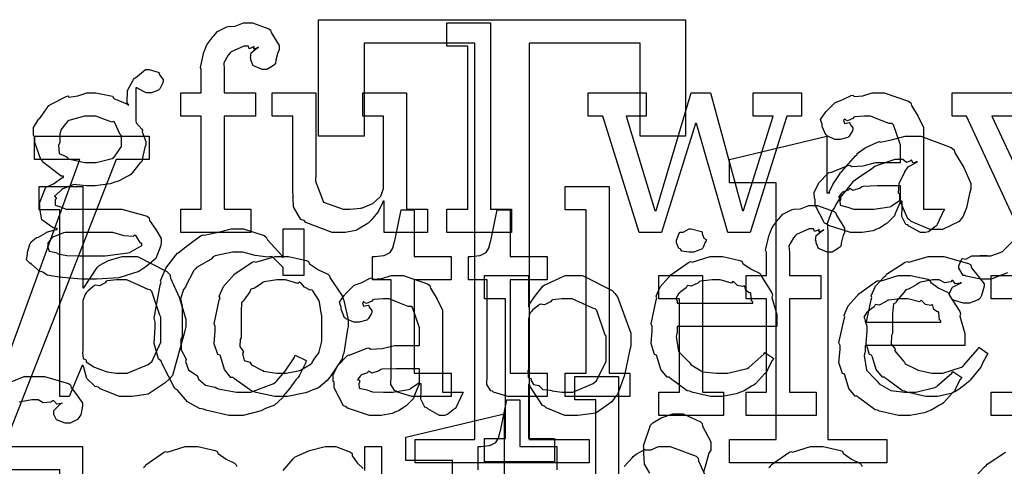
# Model space of a CAD drawing. Extents: x 0 to 8.5, y 0 to 11.
# Tile 293 of 379: x 3.015 to 3.601, y 6.994 to 7.26. Entities that reach past the tile are written whole.
import ezdxf

# ---------------------------------------------------------------- set-up
doc = ezdxf.new("R2010")
doc.units = 0
doc.layers.get('0').update_dxf_attribs({"linetype": 'CONTINUOUS'})

msp = doc.modelspace()

# ---------------------------------------------------------------- linework, layer by layer
at = {"color": 0}
for points in [[(3.11111, 7.14708), (3.12326, 7.14708), (3.12326, 7.20264), (3.11111, 7.20264), (3.11111, 7.21653), (3.12326, 7.21653), (3.12326, 7.23042), (3.12278, 7.23144), (3.12489, 7.24067), (3.12522, 7.24149), (3.12522, 7.24149), (3.12668, 7.24496), (3.13026, 7.24978), (3.13086, 7.25037), (3.13086, 7.25037), (3.13308, 7.25287), (3.13851, 7.25569), (3.13932, 7.25603), (3.13938, 7.25586), (3.1435, 7.25618), (3.14849, 7.25819), (3.15018, 7.25819), (3.15375, 7.25819), (3.16363, 7.25461), (3.1645, 7.25385), (3.16488, 7.25239), (3.16971, 7.24457), (3.16971, 7.24192), (3.169, 7.2405), (3.16775, 7.23579), (3.16758, 7.23389), (3.16732, 7.23346), (3.16624, 7.23269), (3.16233, 7.23042), (3.16103, 7.23042), (3.1595, 7.23042), (3.15533, 7.23204), (3.15494, 7.23236), (3.15424, 7.23247), (3.15278, 7.236), (3.15278, 7.23714), (3.15256, 7.23725), (3.15294, 7.24029), (3.15657, 7.24322), (3.15733, 7.24343), (3.15733, 7.24365), (3.15674, 7.24322), (3.15457, 7.24235), (3.15474, 7.24408), (3.15474, 7.24408), (3.15419, 7.24354), (3.15186, 7.24257), (3.15136, 7.24431), (3.15126, 7.24431), (3.1486, 7.24431), (3.14122, 7.24089), (3.14063, 7.24018), (3.13938, 7.23893), (3.13667, 7.23421), (3.13693, 7.23025), (3.13693, 7.22889), (3.13693, 7.21653), (3.1556, 7.21653), (3.1556, 7.20264), (3.13693, 7.20264), (3.13693, 7.14708), (3.15278, 7.14708), (3.15278, 7.13319), (3.11111, 7.13319), (3.11111, 7.14708)], [(3.25065, 7.00999), (3.28624, 7.00999), (3.28624, 7.2461), (3.22026, 7.2461), (3.22026, 7.19054), (3.19314, 7.19054), (3.19314, 7.25999), (3.41146, 7.25999), (3.41146, 7.19054), (3.38456, 7.19054), (3.38456, 7.2461), (3.31858, 7.2461), (3.31858, 7.00999), (3.35417, 7.00999), (3.35417, 6.9961), (3.25065, 6.9961), (3.25065, 7.00999)], [(3.26953, 7.14708), (3.2819, 7.14708), (3.2819, 7.24431), (3.26953, 7.24431), (3.26953, 7.25819), (3.29557, 7.25819), (3.29557, 7.14708), (3.30794, 7.14708), (3.30794, 7.13319), (3.26953, 7.13319), (3.26953, 7.14708)], [(3.05647, 7.10542), (3.05225, 7.10542), (3.04069, 7.1065), (3.03956, 7.10672), (3.03754, 7.10682), (3.03162, 7.10796), (3.02897, 7.10965), (3.02826, 7.10997), (3.0274, 7.10992), (3.02229, 7.11447), (3.02197, 7.11496), (3.02149, 7.11486), (3.01938, 7.11697), (3.02001, 7.12039), (3.02001, 7.12147), (3.01986, 7.12153), (3.02126, 7.12608), (3.02154, 7.12646), (3.02154, 7.12646), (3.02214, 7.12765), (3.02501, 7.1301), (3.02544, 7.13038), (3.02544, 7.13038), (3.02653, 7.13049), (3.03054, 7.13297), (3.03108, 7.13319), (3.03125, 7.1334), (3.03706, 7.13504), (3.0376, 7.13514), (3.0376, 7.13558), (3.03515, 7.13596), (3.02838, 7.14074), (3.02718, 7.14763), (3.02718, 7.1499), (3.02713, 7.15082), (3.0306, 7.15989), (3.03131, 7.16054), (3.03142, 7.16038), (3.03537, 7.16217), (3.04031, 7.16575), (3.04129, 7.16596), (3.04129, 7.16683), (3.03993, 7.16689), (3.02968, 7.17475), (3.02892, 7.17572), (3.02794, 7.17671), (3.02436, 7.1869), (3.02436, 7.19026), (3.02354, 7.19103), (3.02349, 7.19586), (3.02632, 7.20036), (3.02675, 7.20111), (3.02713, 7.20096), (3.03271, 7.20882), (3.03347, 7.20936), (3.03364, 7.20942), (3.04292, 7.21431), (3.04389, 7.21457), (3.0446, 7.21392), (3.04981, 7.21457), (3.05528, 7.21653), (3.05713, 7.21653), (3.06049, 7.21653), (3.06961, 7.21474), (3.07058, 7.21436), (3.07135, 7.21306), (3.07949, 7.20969), (3.08014, 7.20915), (3.07915, 7.21044), (3.07949, 7.21789), (3.08301, 7.22439), (3.08361, 7.22521), (3.0841, 7.22537), (3.09022, 7.23042), (3.09229, 7.23042), (3.09229, 7.23042), (3.09771, 7.22879), (3.09814, 7.22846), (3.09842, 7.22721), (3.10075, 7.22444), (3.10075, 7.22347), (3.10038, 7.22239), (3.09874, 7.21881), (3.09836, 7.21847), (3.09782, 7.21799), (3.09364, 7.21653), (3.09229, 7.21653), (3.0905, 7.21653), (3.0855, 7.21892), (3.08512, 7.21935), (3.08447, 7.21935), (3.08447, 7.19982), (3.08458, 7.19857), (3.08806, 7.19476), (3.08838, 7.19417), (3.08817, 7.19319), (3.09033, 7.18744), (3.09033, 7.18549), (3.08974, 7.18392), (3.08865, 7.17882), (3.08817, 7.17606), (3.08772, 7.17529), (3.08686, 7.17453), (3.08154, 7.16803), (3.08078, 7.16749), (3.07921, 7.16656), (3.07443, 7.16396), (3.07135, 7.16303), (3.07036, 7.16271), (3.06917, 7.16228), (3.06011, 7.16097), (3.05713, 7.16097), (3.05496, 7.16097), (3.0491, 7.16174), (3.04844, 7.16183), (3.04704, 7.16163), (3.04101, 7.15918), (3.04042, 7.15881), (3.03928, 7.15793), (3.03608, 7.15489), (3.03694, 7.15375), (3.03694, 7.15338), (3.0364, 7.15272), (3.03646, 7.14958), (3.03965, 7.14865), (3.04021, 7.14839), (3.04021, 7.14839), (3.04275, 7.14725), (3.04878, 7.14708), (3.05083, 7.14708), (3.07058, 7.14708), (3.07601, 7.14708), (3.0911, 7.14296), (3.09229, 7.14208), (3.09261, 7.14051), (3.09636, 7.13499), (3.09944, 7.12978), (3.09944, 7.12799), (3.09918, 7.1256), (3.09631, 7.11778), (3.09039, 7.11274), (3.0886, 7.11171), (3.08626, 7.11014), (3.07433, 7.10622), (3.06093, 7.10542), (3.05647, 7.10542)], [(3.20692, 7.13319), (3.20133, 7.13319), (3.18565, 7.13917), (3.18457, 7.14035), (3.18257, 7.141), (3.17822, 7.14865), (3.17785, 7.15907), (3.17785, 7.16249), (3.17785, 7.20264), (3.16547, 7.20264), (3.16547, 7.21653), (3.19151, 7.21653), (3.19151, 7.16792), (3.19125, 7.1639), (3.19613, 7.15142), (3.20779, 7.14708), (3.21169, 7.14708), (3.21169, 7.14708), (3.21826, 7.14785), (3.21886, 7.14794), (3.21924, 7.14806), (3.22487, 7.15028), (3.22538, 7.15056), (3.22538, 7.15056), (3.22982, 7.15446), (3.23014, 7.15489), (3.23014, 7.15489), (3.23188, 7.15944), (3.23188, 7.16097), (3.23188, 7.20264), (3.21951, 7.20264), (3.21951, 7.21653), (3.24556, 7.21653), (3.24556, 7.14708), (3.25792, 7.14708), (3.25792, 7.13319), (3.2321, 7.13319), (3.2321, 7.15186), (3.23144, 7.15186), (3.23118, 7.15099), (3.22874, 7.14594), (3.2284, 7.14535), (3.22738, 7.14426), (3.22444, 7.14068), (3.22353, 7.1396), (3.22319, 7.13926), (3.22206, 7.13835), (3.21669, 7.13525), (3.21604, 7.13493), (3.21533, 7.1345), (3.20899, 7.13319), (3.20692, 7.13319)], [(3.36231, 7.20264), (3.35363, 7.20264), (3.35363, 7.21653), (3.38813, 7.21653), (3.38813, 7.20264), (3.37619, 7.20264), (3.39333, 7.14643), (3.39399, 7.14643), (3.41482, 7.21653), (3.42632, 7.21653), (3.44542, 7.14643), (3.44607, 7.14643), (3.46365, 7.20264), (3.45171, 7.20264), (3.45171, 7.21653), (3.48058, 7.21653), (3.48058, 7.20264), (3.4719, 7.20264), (3.44997, 7.13319), (3.43674, 7.13319), (3.41808, 7.19808), (3.41743, 7.19808), (3.39725, 7.13319), (3.384, 7.13319), (3.36231, 7.20264)], [(3.51438, 7.13319), (3.50965, 7.13319), (3.49664, 7.13753), (3.4955, 7.1384), (3.49425, 7.13889), (3.48876, 7.14963), (3.48876, 7.15315), (3.48822, 7.15343), (3.48817, 7.15733), (3.4904, 7.16183), (3.49072, 7.16249), (3.49061, 7.1626), (3.49669, 7.16878), (3.49744, 7.16922), (3.49794, 7.169), (3.50814, 7.17313), (3.50939, 7.17333), (3.51053, 7.17258), (3.51736, 7.17296), (3.52468, 7.17486), (3.52718, 7.17486), (3.53956, 7.17486), (3.53956, 7.18528), (3.53922, 7.18582), (3.53537, 7.19738), (3.53456, 7.19808), (3.53271, 7.19808), (3.52692, 7.20036), (3.52154, 7.20264), (3.51981, 7.20264), (3.51779, 7.20264), (3.51238, 7.2021), (3.51178, 7.20199), (3.51112, 7.20122), (3.50797, 7.19982), (3.50624, 7.20085), (3.50592, 7.20068), (3.50592, 7.20047), (3.50564, 7.20014), (3.50618, 7.19819), (3.50906, 7.19874), (3.50939, 7.19851), (3.50956, 7.1976), (3.51112, 7.19553), (3.51112, 7.19482), (3.51085, 7.19385), (3.50896, 7.1906), (3.50851, 7.19026), (3.50808, 7.18989), (3.50353, 7.18875), (3.50201, 7.18875), (3.50037, 7.18875), (3.49593, 7.19075), (3.4955, 7.19114), (3.49496, 7.19135), (3.49289, 7.1964), (3.49289, 7.19808), (3.49274, 7.19808), (3.49186, 7.20053), (3.49468, 7.20449), (3.49507, 7.20503), (3.49533, 7.2054), (3.50049, 7.21044), (3.50114, 7.21089), (3.50114, 7.21083), (3.50483, 7.21218), (3.51014, 7.21479), (3.51112, 7.215), (3.51183, 7.21425), (3.51704, 7.21463), (3.52268, 7.21653), (3.52458, 7.21653), (3.52983, 7.21653), (3.54432, 7.21149), (3.54563, 7.21044), (3.54606, 7.20882), (3.55007, 7.20231), (3.55322, 7.19575), (3.55322, 7.19353), (3.55322, 7.14708), (3.5656, 7.14708), (3.56515, 7.14615), (3.56131, 7.13803), (3.56082, 7.13732), (3.55963, 7.1365), (3.55621, 7.13374), (3.55442, 7.13319), (3.55387, 7.13319), (3.55138, 7.13319), (3.54443, 7.13699), (3.54389, 7.13775), (3.54269, 7.13813), (3.54025, 7.14274), (3.54042, 7.14844), (3.54042, 7.15033), (3.54042, 7.15186), (3.53956, 7.15186), (3.53901, 7.15087), (3.53662, 7.14529), (3.53629, 7.14469), (3.53597, 7.14324), (3.53201, 7.13926), (3.53153, 7.13883), (3.53039, 7.13813), (3.52696, 7.1359), (3.52485, 7.13499), (3.52414, 7.13471), (3.52328, 7.13433), (3.5166, 7.13319), (3.51438, 7.13319)], [(3.05735, 7.17486), (3.06076, 7.17486), (3.07026, 7.1774), (3.07101, 7.1779), (3.07156, 7.17822), (3.07579, 7.18451), (3.07579, 7.18658), (3.07579, 7.19092), (3.07514, 7.19168), (3.07178, 7.19889), (3.07101, 7.19937), (3.07004, 7.19906), (3.06049, 7.20264), (3.05735, 7.20264), (3.05393, 7.20264), (3.04443, 7.19993), (3.04368, 7.19937), (3.04275, 7.19814), (3.03982, 7.19444), (3.03911, 7.19185), (3.03911, 7.19092), (3.03911, 7.18658), (3.03842, 7.18533), (3.03868, 7.18024), (3.04292, 7.17844), (3.04368, 7.1779), (3.04417, 7.17714), (3.05404, 7.17486), (3.05735, 7.17486)], [(3.43767, 7.00999), (3.46544, 7.00999), (3.46544, 7.16276), (3.43767, 7.16276), (3.43767, 7.17665), (3.49561, 7.19054), (3.49561, 7.1569), (3.49735, 7.1569), (3.49701, 7.15728), (3.49914, 7.16194), (3.50319, 7.16786), (3.50385, 7.16883), (3.50439, 7.16938), (3.51264, 7.17893), (3.51361, 7.17969), (3.51361, 7.18028), (3.51844, 7.18375), (3.52576, 7.18707), (3.52707, 7.1875), (3.52746, 7.18713), (3.53407, 7.18842), (3.54232, 7.19054), (3.54508, 7.19054), (3.55165, 7.19054), (3.56972, 7.18386), (3.57135, 7.18251), (3.57189, 7.18072), (3.57715, 7.17199), (3.58132, 7.16249), (3.58132, 7.15929), (3.58051, 7.15657), (3.57867, 7.14789), (3.57661, 7.14258), (3.57568, 7.1415), (3.57438, 7.13986), (3.56446, 7.13499), (3.56114, 7.13499), (3.55707, 7.13499), (3.54585, 7.13986), (3.54486, 7.14085), (3.54378, 7.14133), (3.53901, 7.1524), (3.53901, 7.15603), (3.53825, 7.15679), (3.53863, 7.16237), (3.5415, 7.16824), (3.54204, 7.16906), (3.54194, 7.16911), (3.544, 7.17242), (3.54872, 7.17503), (3.54943, 7.17513), (3.54943, 7.17578), (3.54904, 7.17529), (3.54704, 7.17453), (3.54606, 7.17643), (3.54574, 7.17643), (3.54546, 7.17589), (3.54297, 7.17492), (3.54081, 7.17665), (3.5401, 7.17665), (3.53614, 7.17665), (3.52556, 7.17324), (3.52425, 7.17253), (3.52225, 7.17106), (3.51579, 7.16683), (3.51118, 7.16342), (3.51014, 7.16233), (3.50851, 7.16026), (3.50358, 7.15408), (3.50082, 7.14958), (3.50017, 7.14822), (3.49869, 7.14606), (3.49576, 7.13857), (3.49625, 7.13379), (3.49625, 7.13217), (3.49625, 7.00999), (3.53142, 7.00999), (3.53142, 6.9961), (3.43767, 6.9961), (3.43767, 7.00999)], [(3.52024, 7.14708), (3.52365, 7.14708), (3.53293, 7.14854), (3.5339, 7.14882), (3.53386, 7.14899), (3.53956, 7.15278), (3.53956, 7.15403), (3.53956, 7.16097), (3.52869, 7.16097), (3.52567, 7.16097), (3.51736, 7.16064), (3.51654, 7.16054), (3.51546, 7.15967), (3.51118, 7.15831), (3.50939, 7.1594), (3.50896, 7.15924), (3.50857, 7.15842), (3.50504, 7.15728), (3.50483, 7.15707), (3.50424, 7.15647), (3.50265, 7.1544), (3.50375, 7.15414), (3.50375, 7.15403), (3.50375, 7.1525), (3.50336, 7.15207), (3.50364, 7.14947), (3.50732, 7.14865), (3.50808, 7.14839), (3.50808, 7.14839), (3.51156, 7.14725), (3.51807, 7.14708), (3.52024, 7.14708)], [(3.07894, 7.03569), (3.07476, 7.03569), (3.06326, 7.04025), (3.06222, 7.04113), (3.06028, 7.04156), (3.05528, 7.04644), (3.05354, 7.0529), (3.05311, 7.05414), (3.05246, 7.05414), (3.04465, 7.03569), (3.03922, 7.03569), (3.03922, 7.14681), (3.02686, 7.14681), (3.02686, 7.16069), (3.0529, 7.16069), (3.0529, 7.10037), (3.05354, 7.10037), (3.05376, 7.10092), (3.06142, 7.11253), (3.06244, 7.11339), (3.0625, 7.11367), (3.06819, 7.1166), (3.07622, 7.11903), (3.07894, 7.11903), (3.08535, 7.11903), (3.10292, 7.11003), (3.10454, 7.10818), (3.10508, 7.10618), (3.11014, 7.09478), (3.1141, 7.08176), (3.1141, 7.07736), (3.11339, 7.074), (3.10613, 7.04818), (3.10454, 7.04633), (3.10189, 7.04368), (3.09179, 7.03706), (3.08214, 7.03569), (3.07894, 7.03569)], [(3.33996, 7.04958), (3.35232, 7.04958), (3.35232, 7.14681), (3.33996, 7.14681), (3.33996, 7.16069), (3.366, 7.16069), (3.366, 7.04958), (3.37836, 7.04958), (3.37836, 7.03569), (3.33996, 7.03569), (3.33996, 7.04958)], [(3.44754, 7.03831), (3.45969, 7.03831), (3.45969, 7.09386), (3.44754, 7.09386), (3.44754, 7.10775), (3.45969, 7.10775), (3.45969, 7.12164), (3.45921, 7.12267), (3.46132, 7.13189), (3.46164, 7.13271), (3.46164, 7.13271), (3.46311, 7.13618), (3.46669, 7.141), (3.46729, 7.1416), (3.46729, 7.1416), (3.46951, 7.1441), (3.47493, 7.14692), (3.47575, 7.14725), (3.47581, 7.14708), (3.47993, 7.1474), (3.48492, 7.14942), (3.4866, 7.14942), (3.49018, 7.14942), (3.50006, 7.14583), (3.50092, 7.14507), (3.50131, 7.14361), (3.50612, 7.13579), (3.50612, 7.13314), (3.50543, 7.13172), (3.50418, 7.12701), (3.50401, 7.12511), (3.50375, 7.12468), (3.50265, 7.12392), (3.49875, 7.12164), (3.49744, 7.12164), (3.49593, 7.12164), (3.49175, 7.12326), (3.49137, 7.12358), (3.49067, 7.12369), (3.48921, 7.12722), (3.48921, 7.12836), (3.48899, 7.12847), (3.48936, 7.13151), (3.493, 7.13444), (3.49376, 7.13465), (3.49376, 7.13488), (3.49317, 7.13444), (3.491, 7.13357), (3.49115, 7.13531), (3.49115, 7.13531), (3.49061, 7.13476), (3.48828, 7.13379), (3.48779, 7.13553), (3.48768, 7.13553), (3.48503, 7.13553), (3.47765, 7.13211), (3.47706, 7.1314), (3.47581, 7.13015), (3.4731, 7.12543), (3.47336, 7.12147), (3.47336, 7.12011), (3.47336, 7.10775), (3.49203, 7.10775), (3.49203, 7.09386), (3.47336, 7.09386), (3.47336, 7.03831), (3.48921, 7.03831), (3.48921, 7.02442), (3.44754, 7.02442), (3.44754, 7.03831)], [(3.25174, 7.03569), (3.24869, 7.03569), (3.24013, 7.03825), (3.23958, 7.03874), (3.23856, 7.03901), (3.23617, 7.04269), (3.23633, 7.0479), (3.23633, 7.04958), (3.23633, 7.10514), (3.22526, 7.10514), (3.22526, 7.11903), (3.22678, 7.11903), (3.22678, 7.11903), (3.23188, 7.11957), (3.23221, 7.11968), (3.23253, 7.11974), (3.23546, 7.12125), (3.23568, 7.12142), (3.23568, 7.12142), (3.23731, 7.12397), (3.23742, 7.12424), (3.23742, 7.12424), (3.23839, 7.12799), (3.2385, 7.12836), (3.2424, 7.14681), (3.25, 7.14681), (3.25, 7.11903), (3.27214, 7.11903), (3.27214, 7.10514), (3.25, 7.10514), (3.25, 7.04958), (3.27214, 7.04958), (3.27214, 7.03569), (3.27115, 7.03569), (3.26893, 7.03569), (3.26824, 7.03569), (3.26699, 7.03569), (3.26417, 7.03569), (3.26324, 7.03569), (3.26183, 7.03569), (3.25863, 7.03569), (3.2576, 7.03569), (3.25612, 7.03569), (3.25282, 7.03569), (3.25174, 7.03569)], [(3.30886, 7.03569), (3.30583, 7.03569), (3.29725, 7.03825), (3.29671, 7.03874), (3.29568, 7.03901), (3.29329, 7.04269), (3.29346, 7.0479), (3.29346, 7.04958), (3.29346, 7.10514), (3.28239, 7.10514), (3.28239, 7.11903), (3.2839, 7.11903), (3.2839, 7.11903), (3.28901, 7.11957), (3.28933, 7.11968), (3.28965, 7.11974), (3.29258, 7.12125), (3.29281, 7.12142), (3.29281, 7.12142), (3.29443, 7.12397), (3.29454, 7.12424), (3.29454, 7.12424), (3.29551, 7.12799), (3.29563, 7.12836), (3.29953, 7.14681), (3.30713, 7.14681), (3.30713, 7.11903), (3.32926, 7.11903), (3.32926, 7.10514), (3.30713, 7.10514), (3.30713, 7.04958), (3.32926, 7.04958), (3.32926, 7.03569), (3.32829, 7.03569), (3.32607, 7.03569), (3.32536, 7.03569), (3.32411, 7.03569), (3.32129, 7.03569), (3.32036, 7.03569), (3.31896, 7.03569), (3.31575, 7.03569), (3.31472, 7.03569), (3.31326, 7.03569), (3.30994, 7.03569), (3.30886, 7.03569)], [(3.03217, 7.12582), (3.03185, 7.12517), (3.03288, 7.12224), (3.03683, 7.12131), (3.03782, 7.12104), (3.03788, 7.12061), (3.04324, 7.11951), (3.05089, 7.11931), (3.05344, 7.11931), (3.06125, 7.11931), (3.06614, 7.11931), (3.07958, 7.12115), (3.08078, 7.12147), (3.08094, 7.12164), (3.08794, 7.1256), (3.08794, 7.1269), (3.08746, 7.12679), (3.08431, 7.1314), (3.08361, 7.13167), (3.08274, 7.13092), (3.07742, 7.13129), (3.07064, 7.13319), (3.06842, 7.13319), (3.04237, 7.13319), (3.04129, 7.13303), (3.03494, 7.13049), (3.03456, 7.13015), (3.03386, 7.12935), (3.03174, 7.12679), (3.03217, 7.12608), (3.03217, 7.12582)], [(3.14481, 7.02442), (3.13976, 7.02442), (3.12614, 7.0275), (3.12463, 7.0281), (3.12235, 7.02849), (3.11518, 7.03239), (3.11046, 7.03797), (3.10943, 7.03917), (3.10769, 7.04036), (3.10004, 7.05507), (3.09944, 7.05675), (3.09787, 7.05811), (3.09532, 7.06722), (3.09597, 7.07682), (3.09597, 7.07997), (3.09526, 7.08225), (3.09885, 7.10194), (3.09944, 7.10363), (3.09907, 7.10454), (3.10221, 7.11199), (3.10818, 7.11985), (3.10921, 7.12099), (3.1096, 7.1211), (3.11518, 7.1256), (3.12289, 7.13124), (3.1244, 7.13183), (3.12511, 7.13162), (3.1326, 7.13336), (3.14106, 7.13553), (3.14393, 7.13553), (3.14844, 7.13553), (3.16075, 7.1314), (3.16194, 7.13053), (3.16276, 7.12901), (3.17111, 7.11979), (3.1715, 7.1186), (3.17215, 7.1186), (3.17215, 7.13553), (3.18431, 7.13553), (3.18431, 7.10775), (3.17215, 7.10775), (3.17215, 7.11208), (3.17204, 7.11247), (3.16596, 7.1186), (3.16476, 7.11903), (3.16292, 7.11854), (3.15543, 7.11957), (3.14811, 7.12164), (3.14567, 7.12164), (3.14187, 7.12164), (3.13157, 7.11931), (3.13049, 7.11882), (3.12929, 7.11746), (3.1205, 7.11242), (3.11985, 7.11165), (3.11882, 7.11057), (3.11431, 7.10189), (3.11399, 7.10081), (3.11279, 7.09944), (3.11094, 7.09369), (3.11203, 7.08946), (3.11203, 7.088), (3.11203, 7.07129), (3.11117, 7.06967), (3.11128, 7.06342), (3.11399, 7.05865), (3.11442, 7.05761), (3.11388, 7.05653), (3.11572, 7.05149), (3.12061, 7.04818), (3.12136, 7.04742), (3.12164, 7.04601), (3.12582, 7.04243), (3.13157, 7.04113), (3.13265, 7.04069), (3.13346, 7.0401), (3.14421, 7.03831), (3.14785, 7.03831), (3.15283, 7.03831), (3.16644, 7.0434), (3.16781, 7.04438), (3.16824, 7.04492), (3.17333, 7.05072), (3.17871, 7.05865), (3.17931, 7.06022), (3.18582, 7.05697), (3.18549, 7.05578), (3.18158, 7.04785), (3.18104, 7.04699), (3.17969, 7.04546), (3.176, 7.04069), (3.17344, 7.03743), (3.17258, 7.03657), (3.1716, 7.03478), (3.16683, 7.03039), (3.16162, 7.02854), (3.16043, 7.02789), (3.15896, 7.02701), (3.14833, 7.02442), (3.14481, 7.02442)], [(3.41499, 7.12164), (3.41357, 7.12164), (3.4094, 7.12213), (3.40858, 7.12332), (3.40826, 7.12358), (3.4075, 7.12375), (3.40608, 7.12722), (3.40608, 7.12836), (3.40608, 7.12879), (3.40608, 7.12879), (3.40788, 7.13325), (3.40826, 7.13357), (3.40826, 7.13357), (3.41021, 7.13357), (3.41379, 7.13553), (3.41499, 7.13553), (3.41499, 7.13553), (3.42111, 7.1339), (3.4215, 7.13357), (3.42139, 7.13271), (3.42247, 7.12989), (3.42389, 7.12907), (3.42389, 7.12879), (3.42389, 7.12836), (3.42333, 7.12761), (3.42215, 7.12494), (3.42171, 7.12381), (3.4215, 7.12358), (3.42057, 7.1231), (3.41635, 7.12164), (3.41499, 7.12164)], [(3.17117, 7.03569), (3.1671, 7.03569), (3.15608, 7.03808), (3.15489, 7.03851), (3.15338, 7.03879), (3.14318, 7.04611), (3.14231, 7.04699), (3.141, 7.04699), (3.13726, 7.05171), (3.13493, 7.05897), (3.1345, 7.06022), (3.13325, 7.0606), (3.13103, 7.067), (3.13167, 7.07482), (3.13167, 7.07736), (3.13103, 7.07894), (3.134, 7.09304), (3.1345, 7.09429), (3.13406, 7.09538), (3.1365, 7.10113), (3.14144, 7.10667), (3.14231, 7.10753), (3.14279, 7.10829), (3.15365, 7.11556), (3.15489, 7.116), (3.15588, 7.11561), (3.16732, 7.11903), (3.17117, 7.11903), (3.17518, 7.11903), (3.18599, 7.11654), (3.18722, 7.116), (3.18782, 7.11464), (3.19303, 7.11111), (3.19874, 7.10851), (3.1996, 7.10753), (3.19993, 7.10644), (3.20714, 7.0956), (3.20763, 7.09429), (3.20811, 7.09278), (3.21067, 7.08122), (3.21067, 7.07736), (3.21039, 7.07579), (3.20811, 7.06153), (3.20763, 7.06022), (3.20714, 7.05811), (3.20047, 7.04796), (3.1996, 7.04699), (3.19829, 7.04525), (3.19319, 7.04075), (3.18842, 7.03907), (3.18722, 7.03851), (3.18533, 7.03782), (3.17469, 7.03569), (3.17117, 7.03569)], [(3.4305, 7.03569), (3.42638, 7.03569), (3.41521, 7.03825), (3.41401, 7.03874), (3.4126, 7.03901), (3.40267, 7.04633), (3.40186, 7.04719), (3.40067, 7.04715), (3.39692, 7.05176), (3.39469, 7.05897), (3.39426, 7.06022), (3.39301, 7.0606), (3.391, 7.06711), (3.39165, 7.07482), (3.39165, 7.07736), (3.391, 7.07894), (3.39399, 7.09304), (3.39447, 7.09429), (3.39404, 7.09532), (3.39649, 7.10097), (3.40142, 7.10644), (3.40229, 7.10732), (3.40278, 7.10807), (3.41325, 7.1155), (3.41444, 7.116), (3.41542, 7.11561), (3.42622, 7.11903), (3.42985, 7.11903), (3.43365, 7.11903), (3.4439, 7.11669), (3.44504, 7.11621), (3.44569, 7.11486), (3.45053, 7.11143), (3.45557, 7.10906), (3.45632, 7.10818), (3.45682, 7.1071), (3.46283, 7.09744), (3.46326, 7.09625), (3.46289, 7.09467), (3.46588, 7.08447), (3.46588, 7.08106), (3.46588, 7.07736), (3.40662, 7.07736), (3.40662, 7.07389), (3.40593, 7.07129), (3.40728, 7.0625), (3.4126, 7.05718), (3.41379, 7.0561), (3.41482, 7.05447), (3.42182, 7.0504), (3.42996, 7.04958), (3.43267, 7.04958), (3.43679, 7.04958), (3.44814, 7.05231), (3.44917, 7.05285), (3.44937, 7.05317), (3.45811, 7.06087), (3.45871, 7.06174), (3.46414, 7.05826), (3.46317, 7.05707), (3.46089, 7.0529), (3.46001, 7.05046), (3.45958, 7.04981), (3.45861, 7.0491), (3.45313, 7.04318), (3.45242, 7.04264), (3.4509, 7.04172), (3.44635, 7.03901), (3.44374, 7.03797), (3.44287, 7.03765), (3.44168, 7.03717), (3.43326, 7.03569), (3.4305, 7.03569)], [(3.55875, 7.03569), (3.55458, 7.03569), (3.54324, 7.03825), (3.54204, 7.03874), (3.54064, 7.03901), (3.53071, 7.04633), (3.52989, 7.04719), (3.52869, 7.04715), (3.52496, 7.05176), (3.52274, 7.05897), (3.52229, 7.06022), (3.52106, 7.0606), (3.51904, 7.06711), (3.51969, 7.07482), (3.51969, 7.07736), (3.51904, 7.079), (3.52203, 7.09326), (3.52251, 7.09451), (3.52208, 7.09554), (3.52462, 7.10135), (3.52983, 7.10688), (3.53076, 7.10775), (3.53125, 7.10846), (3.54232, 7.11556), (3.54357, 7.116), (3.54449, 7.11561), (3.55599, 7.11903), (3.55985, 7.11903), (3.56521, 7.11903), (3.58003, 7.1149), (3.58132, 7.11404), (3.58149, 7.11247), (3.58561, 7.10726), (3.58936, 7.10275), (3.58936, 7.10124), (3.58882, 7.09993), (3.58762, 7.09576), (3.58692, 7.09424), (3.58653, 7.09386), (3.58561, 7.09321), (3.58057, 7.09125), (3.57894, 7.09125), (3.57699, 7.09125), (3.57156, 7.09272), (3.57113, 7.09299), (3.57042, 7.09315), (3.56874, 7.09614), (3.56874, 7.09711), (3.56874, 7.09711), (3.57015, 7.10058), (3.57047, 7.10081), (3.57047, 7.10081), (3.57514, 7.10308), (3.57568, 7.10319), (3.57568, 7.10363), (3.57508, 7.10314), (3.57215, 7.10271), (3.57058, 7.10465), (3.57004, 7.10471), (3.5695, 7.104), (3.56592, 7.10335), (3.5625, 7.10514), (3.56136, 7.10514), (3.55865, 7.10514), (3.55132, 7.10374), (3.55051, 7.1034), (3.54915, 7.10238), (3.54471, 7.09983), (3.54275, 7.09907), (3.54226, 7.09864), (3.54144, 7.09754), (3.53694, 7.09218), (3.53662, 7.09147), (3.53537, 7.09082), (3.53467, 7.08479), (3.53467, 7.08279), (3.53467, 7.07324), (3.53407, 7.07189), (3.53396, 7.06689), (3.53608, 7.06424), (3.5364, 7.06347), (3.53597, 7.06299), (3.54124, 7.05664), (3.54183, 7.0561), (3.54221, 7.05507), (3.54926, 7.05165), (3.55007, 7.05132), (3.55007, 7.05126), (3.55806, 7.04958), (3.56071, 7.04958), (3.56472, 7.04958), (3.57579, 7.05306), (3.57676, 7.05371), (3.57699, 7.0541), (3.5855, 7.06386), (3.5861, 7.065), (3.59153, 7.06131), (3.59065, 7.05994), (3.58838, 7.05556), (3.58757, 7.05344), (3.58718, 7.05285), (3.58621, 7.05192), (3.58089, 7.04531), (3.58024, 7.0446), (3.57878, 7.04346), (3.57433, 7.03993), (3.57178, 7.03851), (3.5709, 7.03808), (3.56972, 7.03749), (3.56147, 7.03569), (3.55875, 7.03569)], [(3.07482, 7.04958), (3.07932, 7.04958), (3.09174, 7.05469), (3.09283, 7.05567), (3.09386, 7.05621), (3.09933, 7.06803), (3.09933, 7.07194), (3.09933, 7.08279), (3.09874, 7.08404), (3.09392, 7.0981), (3.09283, 7.09907), (3.09169, 7.09944), (3.079, 7.10514), (3.07482, 7.10514), (3.07281, 7.10514), (3.06743, 7.10444), (3.06679, 7.10428), (3.06614, 7.10335), (3.06278, 7.10157), (3.06033, 7.102), (3.05985, 7.10167), (3.05886, 7.10086), (3.05587, 7.09842), (3.05507, 7.09765), (3.05485, 7.09733), (3.05414, 7.09646), (3.0529, 7.09289), (3.0529, 7.09169), (3.0529, 7.06304), (3.05274, 7.0619), (3.05306, 7.05826), (3.05453, 7.05757), (3.05485, 7.05718), (3.05479, 7.05621), (3.05931, 7.05339), (3.05985, 7.05306), (3.05985, 7.05306), (3.06614, 7.05062), (3.06679, 7.05046), (3.06728, 7.05024), (3.07292, 7.04958), (3.07482, 7.04958)], [(3.17117, 7.04958), (3.17383, 7.04958), (3.18104, 7.05089), (3.18181, 7.05111), (3.18235, 7.05126), (3.18869, 7.05501), (3.18918, 7.05544), (3.18918, 7.05544), (3.19054, 7.05794), (3.19331, 7.06158), (3.19353, 7.06218), (3.19353, 7.06218), (3.19504, 7.06853), (3.19504, 7.07064), (3.19504, 7.0841), (3.19488, 7.08431), (3.19374, 7.09174), (3.19353, 7.09233), (3.19331, 7.09293), (3.18967, 7.09864), (3.18918, 7.09907), (3.1881, 7.09896), (3.18468, 7.10075), (3.18257, 7.1034), (3.18181, 7.10363), (3.18083, 7.10286), (3.17356, 7.10514), (3.17117, 7.10514), (3.1684, 7.10514), (3.16086, 7.10389), (3.1601, 7.10363), (3.15896, 7.10265), (3.155, 7.10021), (3.1531, 7.0995), (3.15272, 7.09907), (3.15218, 7.09799), (3.1486, 7.09299), (3.14839, 7.09233), (3.14729, 7.09164), (3.14708, 7.08599), (3.14708, 7.0841), (3.14708, 7.07064), (3.14649, 7.06956), (3.14626, 7.06538), (3.14817, 7.06282), (3.14839, 7.06218), (3.14794, 7.06114), (3.14887, 7.05707), (3.15224, 7.05599), (3.15272, 7.05544), (3.15315, 7.05453), (3.15935, 7.05138), (3.1601, 7.05111), (3.16015, 7.05072), (3.1684, 7.04958), (3.17117, 7.04958)], [(3.22808, 7.02442), (3.22336, 7.02442), (3.21035, 7.02875), (3.20921, 7.02962), (3.20796, 7.03011), (3.20247, 7.04085), (3.20247, 7.04438), (3.20193, 7.04465), (3.20188, 7.04856), (3.2041, 7.05306), (3.20443, 7.05371), (3.20432, 7.05382), (3.21039, 7.06), (3.21115, 7.06044), (3.21164, 7.06022), (3.22185, 7.06435), (3.2231, 7.06456), (3.22424, 7.06381), (3.23107, 7.06418), (3.23839, 7.06608), (3.24089, 7.06608), (3.25325, 7.06608), (3.25325, 7.0765), (3.25293, 7.07704), (3.24908, 7.0886), (3.24826, 7.08931), (3.24642, 7.08931), (3.24061, 7.09158), (3.23525, 7.09386), (3.23351, 7.09386), (3.2315, 7.09386), (3.22607, 7.09332), (3.22547, 7.09321), (3.22483, 7.09244), (3.22168, 7.09104), (3.21994, 7.09207), (3.21963, 7.0919), (3.21963, 7.09169), (3.21935, 7.09136), (3.21989, 7.08942), (3.22276, 7.08996), (3.2231, 7.08974), (3.22325, 7.08882), (3.22483, 7.08675), (3.22483, 7.08604), (3.22456, 7.08507), (3.22265, 7.08182), (3.22222, 7.08149), (3.22179, 7.08111), (3.21724, 7.07997), (3.21571, 7.07997), (3.21408, 7.07997), (3.20964, 7.08197), (3.20921, 7.08236), (3.20865, 7.08257), (3.2066, 7.08762), (3.2066, 7.08931), (3.20643, 7.08931), (3.20557, 7.09174), (3.20839, 7.09571), (3.20876, 7.09625), (3.20904, 7.09663), (3.21419, 7.10167), (3.21485, 7.10211), (3.21485, 7.10206), (3.21853, 7.1034), (3.22385, 7.10601), (3.22483, 7.10622), (3.22553, 7.10547), (3.23074, 7.10585), (3.23639, 7.10775), (3.23828, 7.10775), (3.24354, 7.10775), (3.25803, 7.10271), (3.25933, 7.10167), (3.25976, 7.10004), (3.26378, 7.09353), (3.26693, 7.08697), (3.26693, 7.08475), (3.26693, 7.03831), (3.27929, 7.03831), (3.27886, 7.03738), (3.27501, 7.02924), (3.27453, 7.02854), (3.27333, 7.02772), (3.26992, 7.02496), (3.26812, 7.02442), (3.26758, 7.02442), (3.26508, 7.02442), (3.25814, 7.02821), (3.2576, 7.02897), (3.2564, 7.02935), (3.25396, 7.03396), (3.25412, 7.03965), (3.25412, 7.04156), (3.25412, 7.04308), (3.25325, 7.04308), (3.25271, 7.0421), (3.25032, 7.03651), (3.25, 7.03592), (3.24968, 7.03444), (3.24571, 7.03049), (3.24522, 7.03006), (3.24408, 7.02935), (3.24067, 7.02713), (3.23856, 7.02621), (3.23785, 7.02593), (3.23699, 7.02556), (3.23031, 7.02442), (3.22808, 7.02442)], [(3.29199, 7.01053), (3.30436, 7.01053), (3.30436, 7.09386), (3.29199, 7.09386), (3.29199, 7.10775), (3.31803, 7.10775), (3.31803, 7.08908), (3.31868, 7.08908), (3.31868, 7.0906), (3.32156, 7.095), (3.32656, 7.10124), (3.32758, 7.10211), (3.3285, 7.10238), (3.34, 7.10775), (3.34386, 7.10775), (3.35026, 7.10775), (3.36783, 7.09874), (3.36947, 7.0969), (3.37099, 7.09489), (3.37901, 7.07329), (3.37901, 7.06608), (3.37815, 7.06272), (3.37528, 7.04824), (3.37104, 7.03689), (3.36947, 7.03504), (3.36778, 7.03239), (3.35813, 7.02576), (3.34739, 7.02442), (3.34386, 7.02442), (3.33979, 7.02442), (3.32861, 7.02897), (3.32758, 7.02983), (3.3265, 7.03033), (3.31913, 7.04161), (3.31868, 7.04286), (3.31803, 7.04286), (3.31803, 7.01053), (3.33365, 7.01053), (3.33365, 6.99664), (3.29199, 6.99664), (3.29199, 7.01053)], [(3.39567, 7.03831), (3.40804, 7.03831), (3.40804, 7.09386), (3.39567, 7.09386), (3.39567, 7.10775), (3.42171, 7.10775), (3.42171, 7.03831), (3.43408, 7.03831), (3.43408, 7.02442), (3.39567, 7.02442), (3.39567, 7.03831)], [(3.40662, 7.09125), (3.45156, 7.09125), (3.45156, 7.09212), (3.45079, 7.09239), (3.45047, 7.09694), (3.45025, 7.09733), (3.44954, 7.09728), (3.44738, 7.09879), (3.44678, 7.10118), (3.44635, 7.10146), (3.44564, 7.10107), (3.44249, 7.10172), (3.44026, 7.10394), (3.43961, 7.10406), (3.43892, 7.10319), (3.43207, 7.10514), (3.42985, 7.10514), (3.42736, 7.10514), (3.42057, 7.10428), (3.41986, 7.10406), (3.41878, 7.10319), (3.41482, 7.1014), (3.41292, 7.10172), (3.41249, 7.10146), (3.41194, 7.10032), (3.40836, 7.09776), (3.40815, 7.09733), (3.40739, 7.09674), (3.40571, 7.09407), (3.40662, 7.09261), (3.40662, 7.09212), (3.40662, 7.09125)], [(3.54237, 7.02442), (3.53825, 7.02442), (3.52707, 7.02696), (3.52588, 7.02746), (3.52447, 7.02772), (3.51454, 7.03504), (3.51372, 7.03592), (3.51253, 7.03586), (3.50879, 7.04047), (3.50657, 7.04769), (3.50612, 7.04893), (3.50489, 7.04932), (3.50288, 7.05583), (3.50353, 7.06353), (3.50353, 7.06608), (3.50288, 7.06765), (3.50586, 7.08176), (3.50635, 7.08301), (3.50592, 7.08404), (3.50836, 7.08968), (3.51329, 7.09517), (3.51417, 7.09603), (3.51465, 7.09679), (3.52513, 7.10422), (3.52632, 7.10471), (3.52729, 7.10433), (3.53808, 7.10775), (3.54172, 7.10775), (3.54551, 7.10775), (3.55578, 7.10542), (3.55692, 7.10493), (3.55757, 7.10357), (3.56239, 7.10015), (3.56743, 7.09776), (3.56819, 7.0969), (3.56868, 7.09581), (3.57471, 7.08615), (3.57514, 7.08496), (3.57476, 7.08339), (3.57775, 7.07319), (3.57775, 7.06976), (3.57775, 7.06608), (3.5185, 7.06608), (3.5185, 7.06261), (3.51779, 7.06), (3.51915, 7.05122), (3.52447, 7.0459), (3.52567, 7.04482), (3.52669, 7.04318), (3.53369, 7.03911), (3.54183, 7.03831), (3.54454, 7.03831), (3.54867, 7.03831), (3.56, 7.04101), (3.56104, 7.04156), (3.56125, 7.04189), (3.56999, 7.04958), (3.57058, 7.05046), (3.57601, 7.04699), (3.57503, 7.04579), (3.57275, 7.04161), (3.57189, 7.03917), (3.57146, 7.03851), (3.57047, 7.03782), (3.565, 7.0319), (3.56429, 7.03136), (3.56278, 7.03043), (3.55821, 7.02772), (3.55561, 7.02669), (3.55474, 7.02636), (3.55354, 7.02588), (3.54514, 7.02442), (3.54237, 7.02442)], [(3.33996, 7.03831), (3.3444, 7.03831), (3.35667, 7.0434), (3.35775, 7.04438), (3.35856, 7.04492), (3.36426, 7.05675), (3.36426, 7.06065), (3.36426, 7.0715), (3.36344, 7.07275), (3.35883, 7.08681), (3.35775, 7.08778), (3.35644, 7.08817), (3.34407, 7.09386), (3.33996, 7.09386), (3.33794, 7.09386), (3.33257, 7.09315), (3.33192, 7.09299), (3.33111, 7.09207), (3.32753, 7.09028), (3.32525, 7.09065), (3.32476, 7.09039), (3.32368, 7.08957), (3.32047, 7.08713), (3.31993, 7.08632), (3.31976, 7.08604), (3.3189, 7.08518), (3.31803, 7.0816), (3.31803, 7.0804), (3.31803, 7.05176), (3.31771, 7.05067), (3.31782, 7.04699), (3.3195, 7.04633), (3.31976, 7.0459), (3.31961, 7.04525), (3.32113, 7.04275), (3.32422, 7.0421), (3.32476, 7.04178), (3.32471, 7.04172), (3.32671, 7.03982), (3.33128, 7.03933), (3.33192, 7.03917), (3.33214, 7.03896), (3.338, 7.03831), (3.33996, 7.03831)], [(3.5185, 7.07997), (3.56342, 7.07997), (3.56342, 7.08083), (3.56267, 7.08111), (3.56233, 7.08567), (3.56212, 7.08604), (3.56142, 7.08599), (3.55925, 7.08751), (3.55865, 7.0899), (3.55821, 7.09017), (3.55751, 7.08979), (3.55436, 7.09044), (3.55214, 7.09267), (3.55149, 7.09278), (3.55078, 7.0919), (3.54394, 7.09386), (3.54172, 7.09386), (3.53922, 7.09386), (3.53244, 7.09299), (3.53174, 7.09278), (3.53065, 7.0919), (3.52669, 7.09011), (3.52479, 7.09044), (3.52436, 7.09017), (3.52382, 7.08903), (3.52024, 7.08649), (3.52001, 7.08604), (3.51926, 7.08544), (3.51758, 7.08279), (3.5185, 7.08132), (3.5185, 7.08083), (3.5185, 7.07997)], [(3.23394, 7.03831), (3.23736, 7.03831), (3.24664, 7.03976), (3.24761, 7.04004), (3.24756, 7.04021), (3.25325, 7.044), (3.25325, 7.04525), (3.25325, 7.05219), (3.2424, 7.05219), (3.23936, 7.05219), (3.23107, 7.05186), (3.23025, 7.05176), (3.22917, 7.05089), (3.22487, 7.04953), (3.2231, 7.05062), (3.22265, 7.05046), (3.22228, 7.04964), (3.21875, 7.0485), (3.21853, 7.04829), (3.21793, 7.04769), (3.21636, 7.04563), (3.21744, 7.04536), (3.21744, 7.04525), (3.21744, 7.04372), (3.21707, 7.04329), (3.21733, 7.04069), (3.22103, 7.03988), (3.22179, 7.03961), (3.22179, 7.03961), (3.22526, 7.03847), (3.23178, 7.03831), (3.23394, 7.03831)], [(3.24507, 6.7615), (3.27285, 6.7615), (3.27285, 6.99761), (3.24507, 6.99761), (3.24507, 7.0115), (3.30365, 7.02539), (3.30365, 6.7615), (3.33143, 6.7615), (3.33143, 6.74761), (3.24507, 6.74761), (3.24507, 6.7615)]]:
    msp.add_lwpolyline(points, close=True, dxfattribs=at)
for points in [[(3.6104, 7.1345), (3.57872, 7.20264), (3.57026, 7.20264), (3.57026, 7.21653), (3.60585, 7.21653)], [(3.60585, 7.20264), (3.59392, 7.20264), (3.61692, 7.15338)], [(3.00049, 7.03819), (3.05106, 7.17665), (3.02414, 7.17665), (3.02414, 7.19054), (3.09229, 7.19054), (3.09229, 7.17665), (3.07275, 7.17665), (2.99268, 6.97288)], [(3.60319, 7.10932), (3.59343, 7.10542), (3.59022, 7.10542), (3.59022, 7.10542), (3.58713, 7.10542), (3.5785, 7.10726), (3.57785, 7.10758), (3.57671, 7.10775), (3.57417, 7.11203), (3.57417, 7.11344), (3.57417, 7.11344), (3.57596, 7.11751), (3.57633, 7.11778), (3.57633, 7.11778), (3.57835, 7.1174), (3.58187, 7.11931), (3.58306, 7.11931), (3.58306, 7.11931), (3.58746, 7.11931), (3.58892, 7.11931), (3.58892, 7.11931), (3.5911, 7.11931), (3.5911, 7.11931), (3.59071, 7.11931), (3.58985, 7.11931), (3.58957, 7.11931), (3.58886, 7.11931), (3.58724, 7.11931), (3.58675, 7.11931), (3.58783, 7.11931), (3.59028, 7.11931), (3.5911, 7.11931), (3.59321, 7.11931), (3.59885, 7.12131), (3.59956, 7.12169), (3.60004, 7.12185), (3.60639, 7.12804)], [(3.60585, 7.09386), (3.59347, 7.09386), (3.59347, 7.10775), (3.61931, 7.10775)], [(2.99735, 7.03911), (3.01785, 7.04758), (3.02474, 7.04758), (3.02994, 7.04758), (3.04438, 7.04346), (3.04557, 7.04258), (3.0459, 7.04107), (3.04964, 7.03603), (3.05274, 7.03168), (3.05274, 7.03022), (3.05251, 7.02886), (3.05165, 7.02474), (3.05051, 7.02311), (3.05012, 7.02263), (3.04964, 7.02192), (3.04525, 7.01981), (3.04383, 7.01981), (3.04232, 7.01981), (3.03808, 7.02126), (3.03776, 7.02154), (3.03722, 7.02171), (3.0356, 7.02485), (3.0356, 7.02588), (3.0356, 7.02735), (3.03971, 7.03153), (3.04058, 7.03174), (3.04058, 7.03196), (3.0401, 7.03147), (3.03733, 7.03103), (3.03549, 7.03299), (3.03494, 7.03304), (3.03381, 7.03233), (3.02929, 7.0319), (3.02621, 7.03369), (3.02518, 7.03369), (3.0224, 7.03369), (3.01486, 7.03228)], [(3.35807, 6.93647), (3.35807, 7.03369), (3.34571, 7.03369), (3.34571, 7.04758), (3.37175, 7.04758), (3.37175, 6.98725)], [(3.63514, 7.02442), (3.59347, 7.02442), (3.59347, 7.03831), (3.59347, 7.03831), (3.60585, 7.03831)], [(3.28814, 6.99203), (3.28814, 7.00592), (3.28965, 7.00592), (3.28965, 7.00592), (3.29476, 7.00646), (3.29508, 7.00657), (3.29542, 7.00662), (3.29833, 7.00814), (3.29856, 7.00831), (3.29856, 7.00831), (3.30018, 7.01085), (3.30029, 7.01112), (3.30029, 7.01112), (3.30126, 7.01486), (3.30138, 7.01525), (3.30528, 7.03369), (3.31287, 7.03369), (3.31287, 7.00592), (3.33501, 7.00592), (3.33501, 6.99203)], [(3.39035, 6.99007), (3.38721, 6.99533), (3.38667, 7.00163), (3.38667, 7.00369), (3.38667, 7.00543), (3.38661, 7.00618), (3.39079, 7.01856), (3.39165, 7.01953), (3.39204, 7.01986), (3.39714, 7.02294), (3.40408, 7.02539), (3.40642, 7.02539), (3.41015, 7.02539), (3.42051, 7.02051), (3.42139, 7.01953), (3.4216, 7.0179), (3.4266, 7.00857), (3.4266, 7.00543), (3.4266, 7.00369), (3.42551, 7.00185), (3.42367, 6.99528), (3.42225, 6.99056)], [(2.99957, 7.00592), (3.02669, 7.00592), (3.05274, 7.00592), (3.05274, 6.93647), (3.06511, 6.93647), (3.06511, 6.92258), (3.02692, 6.92258), (3.02692, 6.93647), (3.03907, 6.93647), (3.03907, 6.99203), (2.99957, 6.99203)], [(3.08903, 6.99333), (3.0899, 6.99419), (3.09039, 6.99496), (3.10086, 7.00239), (3.10206, 7.00288), (3.10303, 7.0025), (3.11382, 7.00592), (3.11746, 7.00592), (3.12125, 7.00592), (3.13151, 7.00358), (3.13265, 7.0031), (3.13331, 7.00174), (3.13813, 6.99832), (3.14318, 6.99593), (3.14393, 6.99507), (3.14442, 6.99397)], [(3.1721, 6.9916), (3.17796, 6.99858), (3.17925, 6.99962), (3.18018, 7.00006), (3.18778, 7.00342), (3.197, 7.00592), (3.20008, 7.00592), (3.20335, 7.00592), (3.21224, 7.0025), (3.21311, 7.00179), (3.21311, 7.00038), (3.2161, 6.9961), (3.21972, 6.99268)], [(3.22071, 6.9916), (3.22071, 7.00592), (3.23068, 7.00592), (3.23068, 6.97814)], [(3.37494, 6.99403), (3.37989, 6.9994), (3.38043, 6.99983), (3.38043, 6.99983), (3.38211, 7.00136), (3.38687, 7.00396), (3.38758, 7.00418), (3.38764, 7.00396), (3.39117, 7.00396), (3.39546, 7.00592), (3.39692, 7.00592), (3.40246, 7.00592), (3.41792, 7.00017), (3.41906, 6.99897), (3.41932, 6.99724), (3.42285, 6.98936)], [(3.46121, 6.99333), (3.46208, 6.99419), (3.46257, 6.99496), (3.47304, 7.00239), (3.47424, 7.00288), (3.47521, 7.0025), (3.486, 7.00592), (3.48964, 7.00592), (3.49343, 7.00592), (3.50369, 7.00358), (3.50483, 7.0031), (3.50549, 7.00174), (3.51031, 6.99832), (3.51535, 6.99593), (3.51611, 6.99507), (3.5166, 6.99397)], [(3.60178, 6.92562), (3.60037, 6.92589), (3.59044, 6.93321), (3.58963, 6.93408), (3.58843, 6.93403), (3.58469, 6.93864), (3.58247, 6.94586), (3.58203, 6.9471), (3.58078, 6.94749), (3.57878, 6.954), (3.57943, 6.96169), (3.57943, 6.96425), (3.57878, 6.96588), (3.58176, 6.98014), (3.58225, 6.98139), (3.58182, 6.98242), (3.58436, 6.98822), (3.58957, 6.99376), (3.5905, 6.99463), (3.59099, 6.99533), (3.60206, 7.00244)]]:
    msp.add_lwpolyline(points, dxfattribs=at)

doc.saveas('drawing.dxf')
